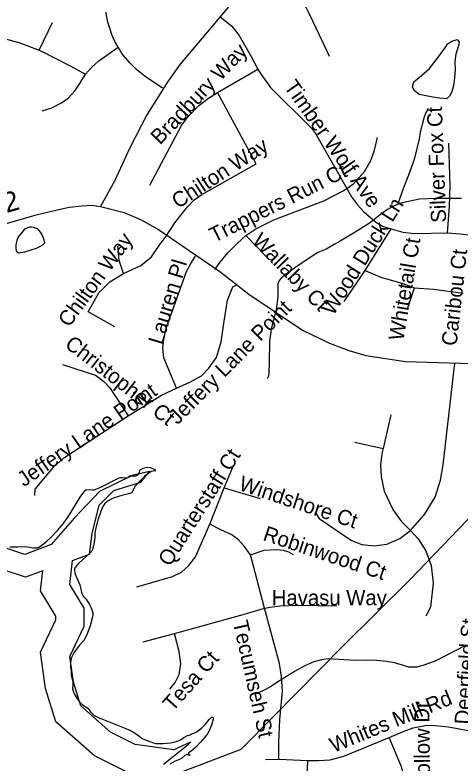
# Model space of a CAD drawing. Extents: x 1662474 to 1856135, y 779280 to 917889.
# Drawn here: x 1705001 to 1707785, y 831657 to 836341 of the extents above; entities that cross this region are included whole.
import ezdxf

# ---------------------------------------------------------------- set-up
doc = ezdxf.new("R2010")
doc.units = 0
for name, color, linetype in [('Exist Hydrographic Buffer Line', 7, 'Continuous'), ('Exist Hydrographic Lake Shore', 7, 'Continuous'), ('Exist Hydrographic Misc Water Feature', 7, 'Continuous'), ('Exist Hydrographic Pond Under 1500 Sq Ft', 7, 'Continuous'), ('Exist Road Non-System Type 51', 7, 'Continuous'), ('Exist Road Non-System Type 51 Label', 7, 'Continuous'), ('Exist Road Secondary Mileage Hundredths English Label', 7, 'Continuous'), ('Exist Road Secondary Type 51 Attributed', 7, 'Continuous'), ('Exist Utilities Electrical Transmission Line', 7, 'Continuous')]:
    doc.layers.add(name, color=color, linetype=linetype)

msp = doc.modelspace()

# ---------------------------------------------------------------- linework, layer by layer
at = {"layer": 'Exist Hydrographic Buffer Line'}
for points in [[(1705788.5, 833415.9), (1705842.9, 833482.3), (1705734.8, 833456.9), (1705528.5, 833358.3), (1705372.4, 833193.1), (1705226.3, 833026.3), (1705062.8, 832963.4), (1704892.6, 833020.1), (1704838.9, 833180.9), (1704851.2, 833315.4), (1704778.2, 833285.8), (1704710.1, 833497.6), (1704640.9, 833577.6), (1704578.4, 833665), (1704577.4, 833782.7), (1704501.5, 833909.3), (1704495.9, 834016.7), (1704379.2, 834220), (1704333.4, 834339.7), (1704334, 834430.4), (1704307.4, 834497.4), (1704259.9, 834538.9), (1704231.5, 834637.2), (1704160.8, 834674.3)], [(1705174.4, 832861.5), (1705066, 832819.8), (1704785.7, 832913.2), (1704718.2, 833115.7), (1704694, 833106), (1704589.8, 833430), (1704534.5, 833493.9), (1704443.6, 833621.1), (1704442.5, 833744.8), (1704368.3, 833868.7), (1704362.6, 833977.4), (1704270.6, 834137.6)], [(1705930.3, 831649.9), (1706086.4, 831774.7), (1706099.1, 831788.4), (1705995.4, 831740.6), (1705751.6, 831773.8), (1705598.1, 831850.5), (1705412.4, 832014.2), (1705366.6, 832163.2), (1705343.6, 832324), (1705433.3, 832513.2), (1705433.3, 832626.1), (1705343.7, 832775.3), (1705360.3, 832925.3), (1705467.6, 832964.3), (1705482.8, 833093.6), (1705527.2, 833270.8), (1705619.6, 833363.1), (1705788.5, 833415.9)], [(1706187.8, 830747.1), (1706092.2, 830787.2), (1705925, 830801.2), (1705742.7, 830983.4), (1705683.6, 831263.7), (1705683.6, 831498.5), (1705721.1, 831598.5), (1705698.5, 831601.6), (1705497.9, 831701.8), (1705257.3, 831914), (1705192.5, 832124.2), (1705160, 832351.8), (1705255.5, 832553.2), (1705255.5, 832576.8), (1705160.3, 832735.3), (1705174.4, 832861.5)]]:
    msp.add_lwpolyline(points, dxfattribs=at)
at = {"layer": 'Exist Hydrographic Lake Shore'}
for points in [[(1705154, 833010.1), (1705160.2, 833014.1), (1705200.4, 833046.3), (1705225.6, 833068.4), (1705267.6, 833113), (1705301.5, 833155.5), (1705333.5, 833198.8), (1705408, 833322.2), (1705437.6, 833362.3), (1705441.1, 833364.9), (1705444.5, 833367.1), (1705451, 833368.6), (1705459.5, 833369.4), (1705486.2, 833367.3), (1705497.5, 833368.4), (1705506.5, 833371.2), (1705537.1, 833384.9), (1705651.9, 833443.9), (1705660, 833445.8), (1705668.4, 833445.8), (1705686, 833443.4), (1705697.2, 833442.9), (1705703.2, 833443.9), (1705706.8, 833445.5), (1705715.4, 833452.4), (1705719.5, 833454.4), (1705754.8, 833456), (1705761, 833457.6), (1705766.2, 833460.8), (1705771, 833464.7), (1705774.6, 833469.1), (1705777, 833474.4), (1705780.8, 833485.9), (1705784.6, 833492.8), (1705788, 833495.9), (1705803, 833504.1), (1705819.5, 833508.5), (1705830.9, 833509.3), (1705845.8, 833507.2), (1705876.5, 833494.9), (1705880.8, 833491.7), (1705881.2, 833490.1), (1705880.8, 833489.1), (1705877.5, 833487.5), (1705867.9, 833483.8), (1705854.8, 833483.1), (1705852.6, 833482), (1705837.4, 833472.1), (1705811.6, 833450.2), (1705782.9, 833423.8), (1705749.8, 833389.1), (1705734.8, 833352.6), (1705730.6, 833348.9), (1705725.1, 833346.1), (1705719.2, 833344.2), (1705669.8, 833331.9), (1705620.9, 833318.2), (1705601.8, 833309.6), (1705583.9, 833298.6), (1705573.4, 833290.7), (1705563.9, 833281.8), (1705558.4, 833275.2), (1705550.2, 833262.6), (1705544, 833248.9), (1705519.9, 833180.2), (1705502.5, 833110.1), (1705500.4, 833092.2), (1705499.6, 833074.1), (1705497.2, 833038.2), (1705493, 833016.1), (1705486, 832994.6), (1705478.6, 832981.2), (1705469.1, 832970.4), (1705397.8, 832906.7), (1705376.5, 832882.2), (1705374.4, 832878.6), (1705372.9, 832874.4), (1705372.4, 832865.2), (1705372.9, 832859.2), (1705375, 832850.8), (1705378.1, 832840.3), (1705405.6, 832773.6), (1705415.9, 832727.7), (1705420.9, 832713.5), (1705425.1, 832706.2), (1705430.4, 832699.6), (1705441.9, 832687), (1705448.8, 832678.1), (1705463.9, 832653.7), (1705477.2, 832628.5), (1705484.6, 832610.9), (1705486.5, 832604.1), (1705487.2, 832597), (1705486.8, 832582.6), (1705484.9, 832573.4), (1705470.8, 832516.4), (1705450.2, 832460.2), (1705431.4, 832425.1), (1705404.9, 832394.4), (1705379.9, 832362.3)], [(1704968.9, 833010.4), (1705017.8, 833010.6), (1705066.5, 833012.2), (1705116.6, 833005.1), (1705133.2, 833004.1), (1705141.1, 833005.1), (1705149, 833007.8), (1705154, 833010.1)], [(1705379.9, 832362.3), (1705369.1, 832346.6), (1705353.4, 832317.2), (1705351.9, 832311.9), (1705349.2, 832301.2)], [(1705349.2, 832301.2), (1705347.1, 832283.9), (1705347.1, 832257.6), (1705351.4, 832231.9), (1705352.1, 832207.2), (1705353.4, 832195.7), (1705362.4, 832162.6), (1705362.9, 832151.6), (1705360.8, 832122.2), (1705367.4, 832102.8), (1705376.2, 832083.1), (1705388.6, 832062.9), (1705403.2, 832042.4), (1705420.4, 832024), (1705429.2, 832016.9), (1705444, 832008), (1705457.6, 831998.1), (1705464.1, 831990.7), (1705473.1, 831978.4), (1705482.9, 831966.8), (1705496, 831955.5), (1705526.4, 831940.1), (1705693.9, 831873.9), (1705716.6, 831863.4), (1705746.1, 831848.4), (1705755, 831842.7), (1705775.5, 831826.4), (1705797, 831811.4), (1705831.1, 831795.4), (1705866.8, 831783.6), (1705882.5, 831780.2), (1705898, 831778.6), (1705927.8, 831779.4), (1705974.6, 831784.4), (1706001.8, 831789.9), (1706028.2, 831798.6), (1706040.5, 831805.1), (1706057.6, 831817.2), (1706075.2, 831827.9), (1706079.9, 831829.8), (1706095.6, 831834.5), (1706106.4, 831838.8), (1706128.2, 831848.9), (1706149, 831861.1), (1706166.5, 831874.4), (1706194.6, 831903.1), (1706215.4, 831930.3), (1706225.4, 831940.6), (1706231.4, 831944.8), (1706235, 831945), (1706237.1, 831944.2), (1706239.8, 831940.6), (1706240.2, 831938.8), (1706240.8, 831935.3), (1706240.5, 831932.4), (1706229.8, 831893.9), (1706213.8, 831855), (1706205.6, 831840.3), (1706200.9, 831833.5), (1706195.4, 831826.9), (1706191.2, 831820.6), (1706161.8, 831787), (1706130.9, 831755.2), (1706102.2, 831732.2), (1706086.2, 831720.1), (1706085.8, 831719.3), (1706085.8, 831717.5), (1706086.5, 831715.4), (1706093.2, 831705.7), (1706092.2, 831704.9), (1706084.6, 831706.4), (1706081.5, 831708.3), (1706077, 831709.6), (1706074.1, 831709.6), (1706071.5, 831708.8), (1706062.4, 831703.1), (1706041.9, 831685.4), (1706034.5, 831681), (1705998, 831666), (1705969.6, 831649)]]:
    msp.add_lwpolyline(points, dxfattribs=at)
at = {"layer": 'Exist Hydrographic Misc Water Feature'}
for points in [[(1707585.2, 835754.6), (1707570.4, 835731.1), (1707558.1, 835695.2), (1707535.6, 835607), (1707529.6, 835565.4), (1707498.6, 835435.5), (1707462.2, 835337.7), (1707431.6, 835259.6), (1707405.3, 835187.9), (1707399.4, 835171.7), (1707399.1, 835163.4), (1707401.2, 835157.7)], [(1707401.2, 835157.7), (1707369.2, 835143.5), (1707331, 835123.8), (1707286.7, 835091.8), (1707254.5, 835064.6), (1707218.3, 835038.3), (1707127.9, 834981), (1707035.7, 834925.4), (1706997.5, 834903.2), (1706947.4, 834875.6), (1706895.1, 834853.6), (1706772.4, 834772.5), (1706696.3, 834718.2), (1706667.9, 834695), (1706654, 834678.8), (1706645.8, 834658.5), (1706645.5, 834624.8), (1706645.3, 834576.4), (1706635, 834497.1), (1706622.7, 834446.4), (1706610.7, 834408.9), (1706602.3, 834372.9), (1706591.9, 834296.8), (1706591.3, 834163.1), (1706588.8, 834104.9), (1706586.9, 834078.7), (1706580.6, 834066.5), (1706578.2, 834063.2)], [(1707793.7, 835191.5), (1707769.9, 835192), (1707677.7, 835192.2), (1707633.7, 835192.3), (1707531.5, 835186.9), (1707423.3, 835165.4), (1707401.2, 835157.7)], [(1707814.7, 832391.1), (1707634.3, 832297.9), (1707594.1, 832282.4), (1707551.7, 832266.8), (1707513.7, 832256.9), (1707461.6, 832257.2), (1707425.6, 832269.4), (1707375.6, 832283.5), (1707325.7, 832293.6), (1707261.5, 832298.2), (1707197.5, 832300.3), (1707133.5, 832298.3), (1707057.3, 832303.1), (1706961.1, 832309.2), (1706917.1, 832303.5), (1706871.1, 832289.7), (1706814.9, 832266.2), (1706754.4, 832232.2), (1706644, 832166.3), (1706605.8, 832138.4), (1706567.6, 832117), (1706511.5, 832089.4)]]:
    msp.add_lwpolyline(points, dxfattribs=at)
at = {"layer": 'Exist Hydrographic Pond Under 1500 Sq Ft'}
for points in [[(1707615.1, 835827.6), (1707528, 835842.8), (1707497.5, 835868.9), (1707486.6, 835890.7), (1707495.3, 835923.3), (1707528, 835949.5), (1707593.3, 836006.1), (1707656.5, 836086.6), (1707695.7, 836141), (1707706.6, 836160.6), (1707732.7, 836178), (1707767.6, 836186.7), (1707778.5, 836173.7), (1707776.3, 836156.3), (1707758.9, 836095.3), (1707752.3, 836049.6), (1707754.5, 835999.5), (1707750.1, 835947.3), (1707743.6, 835897.2), (1707730.5, 835855.9), (1707719.7, 835831.9), (1707700.1, 835816.7), (1707656.5, 835821), (1707615.1, 835827.6)], [(1705178.4, 834944.3), (1705167.2, 834973.8), (1705153.1, 834992.1), (1705141.9, 835001.9), (1705123.6, 835009), (1705105.3, 835011.8), (1705089.3, 835012.1), (1705061.2, 834999.6), (1705045.3, 834981.9), (1705020.8, 834952), (1705012.8, 834928.4), (1705006.7, 834903.9), (1705006.6, 834882.5), (1705008.6, 834862), (1705022.4, 834851.8), (1705062.5, 834857.6), (1705134.9, 834881.6), (1705161.1, 834893.4), (1705175.6, 834902.1), (1705188.3, 834913.4), (1705184.1, 834930.3), (1705178.4, 834944.3)]]:
    msp.add_lwpolyline(points, dxfattribs=at)
at = {"layer": 'Exist Road Non-System Type 51'}
for p, q in [((1705152.9, 836121.9), (1705235, 836293.8)), ((1706267.4, 835855.4), (1706520.4, 836001.4)), ((1707190.9, 834741), (1707354.1, 835001.1)), ((1706578.9, 834822.1), (1706445.5, 834959.4)), ((1707059.9, 834548.1), (1707190.9, 834741)), ((1707456.5, 834500.6), (1707498.8, 834632.4)), ((1707351.5, 833837.9), (1707303.5, 833625.6)), ((1707126.9, 833665.7), (1707303.5, 833625.6)), ((1706309, 833380.4), (1706368.6, 833521.1)), ((1706219.2, 833152.4), (1706309, 833380.4)), ((1706309, 833380.4), (1706535, 833313.8)), ((1705803.5, 832415.4), (1705998, 832468.9)), ((1706567.4, 831679.7), (1706651, 831680.7)), ((1706651, 831680.7), (1706832.1, 831673.4))]:
    msp.add_line(p, q, dxfattribs=at)
for points in [[(1706556.2, 836654.4), (1706714, 836518.9), (1706733.6, 836501.4), (1706752.1, 836482.2), (1706769.6, 836462.8), (1706786.1, 836441.5), (1706801.4, 836419.8), (1706811.4, 836405.6), (1706820.1, 836389.9), (1706828.4, 836374.4), (1706839.1, 836353.6), (1706926.4, 836169.6), (1706965.8, 836084)], [(1705645.8, 836139.7), (1705626.4, 836175.9), (1705617.4, 836194.2), (1705606.6, 836219.2), (1705599.6, 836238.4), (1705593.4, 836257.8), (1705587, 836277.5), (1705582, 836297.2), (1705577.2, 836317.6), (1705573.6, 836337.9), (1705570.5, 836358.4)], [(1706282.5, 836332.6), (1706358.1, 836270.7), (1706402.1, 836213.4), (1706478.9, 836081.9), (1706520.4, 836001.4)], [(1704815.1, 836225), (1704971.2, 836184), (1705024, 836168.2), (1705076, 836150.2), (1705152.9, 836121.9)], [(1705441.4, 835970.4), (1705480.1, 836011.9), (1705526.1, 836054.4), (1705645.8, 836139.7)], [(1705924.2, 835882.8), (1705821.6, 835952.5), (1705795.1, 835972), (1705779.1, 835984.4), (1705763.1, 835997.9), (1705748.4, 836012.1), (1705733.4, 836026), (1705719.6, 836041), (1705705.9, 836056.2), (1705692.8, 836072.2), (1705680.1, 836088.5), (1705668.1, 836105), (1705656.9, 836122.6), (1705645.8, 836139.7)], [(1705152.9, 836121.9), (1705163.9, 836115.5), (1705179.4, 836107.4), (1705194.9, 836100.4), (1705214, 836089.9), (1705238.8, 836077.2), (1705282, 836055.7), (1705309.4, 836041.5), (1705321.9, 836035.2), (1705345.5, 836022.6), (1705441.4, 835970.4)], [(1706520.4, 836001.4), (1706541.4, 835967.8), (1706600.1, 835888), (1706855.2, 835631.9), (1706881.1, 835599), (1707075.9, 835255.7)], [(1705171.5, 835741.5), (1705231.6, 835759.9), (1705291.5, 835791.1), (1705333.8, 835819.5), (1705376.5, 835868.6), (1705405.6, 835912.4), (1705441.4, 835970.4)], [(1705844.5, 835275.4), (1706041.4, 835649.4), (1706083.1, 835705.4), (1706150.8, 835775.4), (1706211.9, 835821.1), (1706267.4, 835855.4)], [(1705945.8, 834956.2), (1706000.4, 835038.9), (1706079.9, 835139.9), (1706122.1, 835184.4), (1706170.4, 835217.9), (1706509, 835410), (1706267.4, 835855.4)], [(1707075.9, 835255.7), (1707121.4, 835286.9), (1707187.5, 835361.8), (1707227.6, 835429.2), (1707248.6, 835494), (1707269.1, 835574.6)], [(1707705.6, 834977.5), (1707718.1, 835141.2), (1707723.1, 835271.2), (1707714, 835537.6)], [(1706445.5, 834959.4), (1706508, 835002.4), (1706620.6, 835057.9), (1706932.4, 835177), (1707053.6, 835240.2), (1707075.9, 835255.7)], [(1707075.9, 835255.7), (1707105.9, 835203.5), (1707142.6, 835153.4), (1707181.1, 835111.6), (1707256.2, 835044.9), (1707299.9, 835019), (1707354.1, 835001.1)], [(1707705.6, 834977.5), (1707784.9, 834970.2), (1707895.1, 834958.6), (1707964.9, 834954.4), (1708008.2, 834953.1), (1708073.9, 834964.7), (1708130.5, 834986.7), (1708257.9, 835041.2), (1708489.1, 835145.2)], [(1707354.1, 835001.1), (1707426.4, 834981.4), (1707499, 834972.2), (1707705.6, 834977.5)], [(1705679.9, 834723.2), (1705787.8, 834772.5), (1705854.8, 834826.4), (1705906.9, 834903.5), (1705945.8, 834956.2)], [(1706251.9, 834746.5), (1706284.9, 834794), (1706332.6, 834851.8), (1706391.1, 834909.5), (1706445.5, 834959.4)], [(1705679.9, 834723.2), (1705652.6, 834803.5), (1705643.4, 834893)], [(1706010.9, 834003.8), (1705930.9, 834195.1), (1705925.6, 834255.4), (1705930.9, 834314), (1705946.6, 834379.4), (1706073.6, 834734.4), (1706101.6, 834785.7), (1706129.8, 834831.6)], [(1707190.9, 834741), (1707288.9, 834700.4), (1707426.4, 834660.7), (1707498.8, 834632.4)], [(1705625.6, 834388.8), (1705458.9, 834481.4), (1705525.6, 834601.4), (1705593.4, 834670.2), (1705679.9, 834723.2)], [(1706010.9, 834003.8), (1706095.4, 834041.2), (1706167, 834082), (1706214, 834129.2), (1706261.5, 834195.6), (1706291.1, 834294), (1706310.1, 834423.2), (1706330.9, 834555.4), (1706363.9, 834638.9), (1706389.1, 834651)], [(1707498.8, 834632.4), (1707618.1, 834624.2), (1707803.5, 834599.2)], [(1705297.5, 834153.1), (1705505.1, 834085.4), (1705556.9, 834046.2), (1705593.4, 834005.6), (1705708, 833831.4)], [(1707474.4, 833112.7), (1707561.8, 833213.8), (1707628.4, 833321.1), (1707663.1, 833427.9), (1707679.6, 833524.8), (1707752.1, 834160.4)], [(1705708, 833831.4), (1705916.4, 833960.8), (1706010.9, 834003.8)], [(1705124.5, 833331.6), (1705127.6, 833372.2), (1705243.4, 833510.9), (1705305.9, 833568.4), (1705366, 833608.8), (1705708, 833831.4)], [(1707303.5, 833625.6), (1707296.1, 833594.1), (1707288, 833525.6), (1707291.9, 833449.4), (1707311.1, 833358.6), (1707363.9, 833243.9), (1707417.1, 833172), (1707474.4, 833112.7)], [(1706878.9, 833227.4), (1706904, 833188.9), (1707105.6, 833050.8), (1707169.9, 833024.5), (1707247.4, 833017.9), (1707327.4, 833027.4), (1707408.8, 833062.1), (1707474.4, 833112.7)], [(1705763.1, 832759.9), (1705856.2, 832786.4), (1705935.2, 832810.1), (1705987, 832825.6), (1706041.4, 832852.4), (1706089.1, 832894.1), (1706129.8, 832947.4), (1706219.2, 833152.4)], [(1706474.6, 832961), (1706434.2, 833015.9), (1706399.6, 833054.4), (1706357.9, 833084.9), (1706288, 833116.9), (1706219.2, 833152.4)], [(1707474.4, 833112.7), (1707523.1, 833060.8), (1707571.2, 832985.9), (1707604.2, 832894.4), (1707617.1, 832782.8), (1707599.6, 832632.9), (1707570.1, 832577.5)], [(1706474.6, 832961), (1706558.9, 832989.4), (1706637.1, 832994.4), (1706679.1, 832990.2), (1706711.1, 832978.6), (1706741.6, 832963.6)], [(1706562.1, 832627.7), (1706490.1, 832898.5), (1706474.6, 832961)], [(1705998, 832468.9), (1706442.9, 832590.4), (1706562.1, 832627.7)], [(1706562.1, 832627.7), (1706597.5, 832634), (1706656.9, 832640.5), (1706774.4, 832646), (1707013.8, 832640.5)], [(1706651, 831680.7), (1706651, 831787.8), (1706658.4, 831929.2), (1706673.4, 832106.7), (1706668.6, 832197.5), (1706656, 832280.4), (1706562.1, 832627.7)], [(1705969.4, 832119.2), (1706003.2, 832160.8), (1706028.5, 832211.2), (1706038.6, 832279.1), (1706027.1, 832354.4), (1705998, 832468.9)], [(1707342.4, 831817.4), (1707434.5, 831856), (1707492.5, 831876.8), (1707577, 831893.9), (1707632.1, 831891.8), (1707712.4, 831883.9), (1707871.1, 831855)], [(1706832.1, 831673.4), (1706899.6, 831672.1), (1706971.5, 831677.9), (1707057.6, 831698.9), (1707342.4, 831817.4)], [(1707783.2, 830389.7), (1707699.9, 830430.9), (1707578.6, 830535.9), (1707500.6, 830639.2), (1707425.2, 830747.4), (1707383, 830849.5), (1707368.1, 830934), (1707366.8, 830995.7), (1707377, 831079.4), (1707394.4, 831179.2), (1707440.2, 831353.2), (1707450.2, 831445.9), (1707448.9, 831509.9), (1707419.5, 831632.2), (1707342.4, 831817.4)], [(1706786.1, 831315.9), (1706808, 831357.9), (1706821.4, 831403.9), (1706832.1, 831673.4)]]:
    msp.add_lwpolyline(points, dxfattribs=at)
at = {"layer": 'Exist Road Secondary Type 51 Attributed'}
for points in [[(1707794.7, 838065.3), (1707616.9, 837861.7), (1707414.3, 837649.9), (1707239.2, 837439.6), (1706831.8, 836991.9), (1706615.7, 836735), (1706418.4, 836489.9), (1706035.1, 836033.2), (1705957.4, 835925.5), (1705824.6, 835715.1), (1705716.9, 835504.8), (1705625.3, 835304.6), (1705536.4, 835141.7)], [(1704437.9, 834840.3), (1704679, 834940.5), (1704954.8, 835037.4), (1705133.8, 835089.6), (1705256.8, 835119.4), (1705338.8, 835138), (1705421, 835146.6), (1705480.6, 835150.3), (1705536.4, 835141.7)], [(1705536.4, 835141.7), (1705683.8, 835105.1), (1705786, 835061.3), (1705898, 834998), (1706282.8, 834734), (1706464.1, 834592.7), (1706799.9, 834367.1), (1706969.1, 834285.9), (1707089.7, 834240.8), (1707195.9, 834208.7), (1707442.7, 834170.9), (1708884.9, 834127.2)]]:
    msp.add_lwpolyline(points, dxfattribs=at)
at = {"layer": 'Exist Utilities Electrical Transmission Line'}
msp.add_lwpolyline([(1704694.3, 830746.7), (1705090.4, 831084.8), (1705419.5, 831351.4), (1705966.5, 831571.8), (1706414.8, 831743.3), (1706617.1, 831947.3), (1707052.3, 832388.9), (1707471.1, 832804.7), (1707827.4, 833175.3), (1708212.1, 833573.4), (1708405.7, 833707.6), (1708863.5, 834028.8), (1709337.5, 834362.1), (1709793.4, 834679.4), (1710235.3, 834998.9), (1710741.6, 835354), (1711018.5, 835597.1), (1711608.6, 836121.3), (1712200.8, 836647.3), (1712754.5, 837141.9), (1713383.1, 837695.5)], dxfattribs=at)

# ---------------------------------------------------------------- texts
at = {"layer": 'Exist Road Non-System Type 51 Label'}
for s, rotation, p in [('Bradbury Way', 46.5409, (1705908.1, 835524.2)), ('Timber Wolf Ave', 305.1769, (1706679.9, 835891.8)), ('Silver Fox Ct', 92.1374, (1707698.4, 835041.7)), ('Chilton Way', 33.0275, (1706020.7, 835125.6)), ('Trappers Run Ct', 26.5778, (1706247.1, 834913.3)), ('Wood Duck Ln', 57.7161, (1706991.5, 834453.5)), ('Chilton Way', 53.9006, (1705339.4, 834380.2)), ('Wallaby Ct', 314.1772, (1706477.2, 834920.1)), ('Whitetail Ct', 80.5428, (1707430.4, 834297.5)), ('Caribou Ct', 83.5958, (1707762.5, 834265.7)), ('Lauren Pl', 73.3629, (1705922.7, 834271.3)), ('Jeffery Lane Point', 45.2014, (1706017.5, 833771.3)), ('Christopher Ct', 322.2903, (1705306.4, 834266.1)), ('Jeffery Lane Point', 34.7162, (1705056.9, 833383)), ('Quarterstaff Ct', 57.6411, (1705970, 832881.9)), ('Windshore Ct', 341.5555, (1706394.5, 833367.9)), ('Robinwood Ct', 341.5555, (1706545.9, 833053.9)), ('Tecumseh St', 282.6858, (1706363.1, 832538.2)), ('Deerfield St', 86.0839, (1707844.3, 831895.8)), ('Tesa Ct', 48.4695, (1705988.1, 831974.7)), ('Whites Mill Rd', 22.3518, (1706993.8, 831720)), ('Oak Hollow Dr', 90.5403, (1707600.1, 831225.6))]:
    msp.add_text(s, height=95, rotation=rotation, dxfattribs=at).set_placement(p)
msp.add_text('Havasu Way', height=95, dxfattribs=at).set_placement((1706607, 832645))
at = {"layer": 'Exist Road Secondary Mileage Hundredths English Label'}
msp.add_text('.22', height=125, rotation=16.2513, dxfattribs=at).set_placement((1704814.6, 835061.6))

doc.saveas('drawing.dxf')
